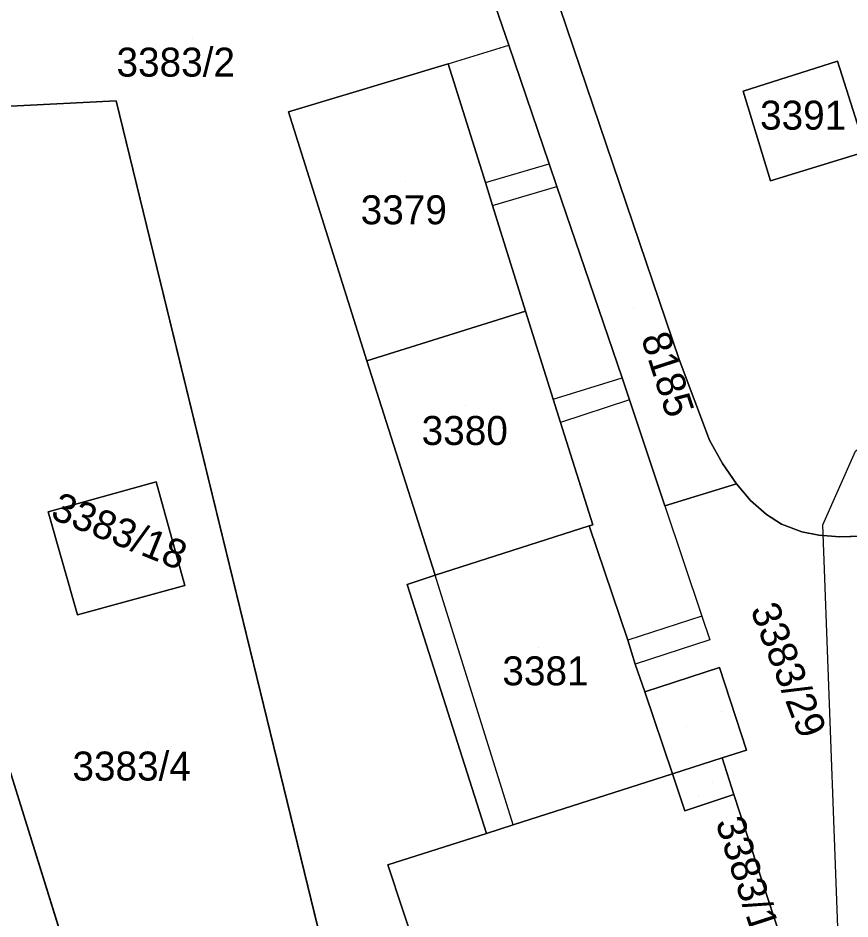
# Model space of a CAD drawing. Extents: x -264070 to -262271, y -1238894 to -1238141.
# Drawn here: x -262723.1 to -262665.6, y -1238542.9 to -1238480.7 of the extents above; entities that cross this region are included whole.
import ezdxf

# ---------------------------------------------------------------- set-up
doc = ezdxf.new("R2010")
doc.units = 0
for name, color, linetype in [('body_kn', 7, 'Continuous'), ('kladpar_druhypozemkov', 7, 'Continuous'), ('kladpar_hranice', 7, 'Continuous'), ('kladpar_parcelnecisla', 7, 'Continuous'), ('kladpar_plochy', 7, 'Continuous'), ('kladpar_sipky', 7, 'Continuous'), ('tarchy_linie', 7, 'Continuous'), ('zappar_hrandruhpozemk', 7, 'Continuous')]:
    doc.layers.add(name, color=color, linetype=linetype)

msp = doc.modelspace()

# ---------------------------------------------------------------- linework, layer by layer
at = {"layer": 'body_kn'}
for p, q in [((-262689.19, -1238482.63), (-262689.19, -1238482.63)), ((-262666.48, -1238483.73), (-262666.48, -1238483.73)), ((-262666.48, -1238483.73), (-262666.48, -1238483.73)), ((-262693.38, -1238483.9), (-262693.38, -1238483.9)), ((-262693.38, -1238483.9), (-262693.38, -1238483.9)), ((-262687.99, -1238486.14), (-262687.99, -1238486.14)), ((-262673.01, -1238485.79), (-262673.01, -1238485.79)), ((-262716.29, -1238486.45), (-262716.29, -1238486.45)), ((-262716.29, -1238486.45), (-262716.29, -1238486.45)), ((-262704.4, -1238487.23), (-262704.4, -1238487.23)), ((-262686.4, -1238490.8), (-262686.4, -1238490.8)), ((-262690.8, -1238492.1), (-262690.8, -1238492.1)), ((-262690.8, -1238492.1), (-262690.8, -1238492.1)), ((-262685.87, -1238492.37), (-262685.87, -1238492.37)), ((-262671.12, -1238491.99), (-262671.12, -1238491.99)), ((-262690.31, -1238493.68), (-262690.31, -1238493.68)), ((-262690.31, -1238493.68), (-262690.31, -1238493.68)), ((-262688.02, -1238500.97), (-262688.02, -1238500.97)), ((-262688.02, -1238500.97), (-262688.02, -1238500.97)), ((-262677.42, -1238504.32), (-262677.42, -1238504.32)), ((-262677.42, -1238504.32), (-262677.42, -1238504.32)), ((-262698.98, -1238504.41), (-262698.98, -1238504.41)), ((-262681.36, -1238505.58), (-262681.36, -1238505.58)), ((-262686.11, -1238507.05), (-262686.11, -1238507.05)), ((-262686.11, -1238507.05), (-262686.11, -1238507.05)), ((-262680.86, -1238507.1), (-262680.86, -1238507.1)), ((-262680.86, -1238507.1), (-262680.86, -1238507.1)), ((-262685.61, -1238508.65), (-262685.61, -1238508.65)), ((-262675.32, -1238509.87), (-262675.32, -1238509.87)), ((-262674.44, -1238511.49), (-262674.44, -1238511.49)), ((-262713.52, -1238512.75), (-262713.52, -1238512.75)), ((-262713.52, -1238512.75), (-262713.52, -1238512.75)), ((-262673.46, -1238512.89), (-262673.46, -1238512.89)), ((-262672.5, -1238514.05), (-262672.5, -1238514.05)), ((-262720.99, -1238514.82), (-262720.99, -1238514.82)), ((-262678.41, -1238514.42), (-262678.41, -1238514.42)), ((-262678.41, -1238514.42), (-262678.41, -1238514.42)), ((-262671.4, -1238515.02), (-262671.4, -1238515.02)), ((-262683.64, -1238515.8), (-262683.64, -1238515.8)), ((-262683.64, -1238515.8), (-262683.64, -1238515.8)), ((-262683.39, -1238515.72), (-262683.39, -1238515.72)), ((-262670.35, -1238515.68), (-262670.35, -1238515.68)), ((-262667.51, -1238515.73), (-262667.51, -1238515.73)), ((-262668.96, -1238516.2), (-262668.96, -1238516.2)), ((-262667.77, -1238516.44), (-262667.77, -1238516.44)), ((-262666.33, -1238516.54), (-262666.33, -1238516.54)), ((-262694.26, -1238519.19), (-262694.26, -1238519.19)), ((-262696.19, -1238519.84), (-262696.19, -1238519.84)), ((-262711.54, -1238519.9), (-262711.54, -1238519.9)), ((-262718.96, -1238521.94), (-262718.96, -1238521.94)), ((-262675.85, -1238522.02), (-262675.85, -1238522.02)), ((-262675.85, -1238522.02), (-262675.85, -1238522.02)), ((-262680.96, -1238523.68), (-262680.96, -1238523.68)), ((-262675.31, -1238523.67), (-262675.31, -1238523.67)), ((-262680.46, -1238525.33), (-262680.46, -1238525.33)), ((-262674.64, -1238525.56), (-262674.64, -1238525.56)), ((-262674.64, -1238525.56), (-262674.64, -1238525.56)), ((-262679.8, -1238527.25), (-262679.8, -1238527.25)), ((-262672.77, -1238531.27), (-262672.77, -1238531.27)), ((-262674.46, -1238531.81), (-262674.46, -1238531.81)), ((-262674.46, -1238531.81), (-262674.46, -1238531.81)), ((-262677.87, -1238532.9), (-262677.87, -1238532.9)), ((-262673.64, -1238534.33), (-262673.64, -1238534.33)), ((-262677.02, -1238535.47), (-262677.02, -1238535.47)), ((-262688.88, -1238536.42), (-262688.88, -1238536.42)), ((-262688.88, -1238536.42), (-262688.88, -1238536.42)), ((-262690.73, -1238537.03), (-262690.73, -1238537.03)), ((-262697.53, -1238539.19), (-262697.53, -1238539.19)), ((-262696.5, -1238542.32), (-262696.5, -1238542.32))]:
    msp.add_line(p, q, dxfattribs=at)
at = {"layer": 'kladpar_druhypozemkov'}
for p, q in [((-262710.99, -1238482.19), (-262710.99, -1238482.19)), ((-262669.13, -1238486.45), (-262669.13, -1238486.45)), ((-262696.34, -1238492.02), (-262696.34, -1238492.02)), ((-262680.59, -1238500.77), (-262680.59, -1238500.77)), ((-262692.2, -1238507.46), (-262692.2, -1238507.46)), ((-262715.22, -1238515.27), (-262715.22, -1238515.27)), ((-262687.1, -1238524.16), (-262687.1, -1238524.16)), ((-262676.94, -1238529.65), (-262676.94, -1238529.65)), ((-262714.12, -1238530.77), (-262714.12, -1238530.77)), ((-262676.1, -1238534.42), (-262676.1, -1238534.42))]:
    msp.add_line(p, q, dxfattribs=at)
at = {"layer": 'kladpar_hranice'}
msp.add_line((-262724.95, -1238486.89), (-262716.29, -1238486.45), dxfattribs=at)
for points in [[(-262677.42, -1238504.32), (-262675.32, -1238509.87), (-262674.44, -1238511.49), (-262673.46, -1238512.89), (-262678.41, -1238514.42), (-262680.86, -1238507.1), (-262681.36, -1238505.58), (-262685.87, -1238492.37), (-262686.4, -1238490.8), (-262687.99, -1238486.14), (-262689.19, -1238482.63), (-262690.11, -1238479.96), (-262685.67, -1238480.03), (-262677.42, -1238504.32)], [(-262690.11, -1238479.96), (-262689.19, -1238482.63), (-262687.99, -1238486.14), (-262686.4, -1238490.8), (-262685.87, -1238492.37), (-262681.36, -1238505.58), (-262680.86, -1238507.1), (-262678.41, -1238514.42), (-262673.46, -1238512.89), (-262672.5, -1238514.05), (-262671.4, -1238515.02), (-262670.35, -1238515.68), (-262668.96, -1238516.2), (-262667.77, -1238516.44), (-262666.33, -1238516.54), (-262663.96, -1238516.48), (-262663.72, -1238522.43), (-262658.07, -1238520.67), (-262656.66, -1238520.24), (-262639.74, -1238514.92), (-262638.44, -1238514.48), (-262621.41, -1238509.21)], [(-262535.36, -1238480.96), (-262546.38, -1238480.81), (-262552.81, -1238481.59), (-262558.54, -1238483.54), (-262563.1, -1238484.9), (-262570.46, -1238487.18), (-262572.4, -1238487.78), (-262589.08, -1238492.95), (-262591.13, -1238493.59), (-262607.7, -1238498.73), (-262609.13, -1238499.17), (-262617.18, -1238501.67), (-262663.96, -1238516.48), (-262666.33, -1238516.54), (-262667.77, -1238516.44), (-262668.96, -1238516.2), (-262670.35, -1238515.68), (-262671.4, -1238515.02), (-262672.5, -1238514.05), (-262673.46, -1238512.89), (-262674.44, -1238511.49), (-262675.32, -1238509.87), (-262677.42, -1238504.32), (-262685.67, -1238480.03)], [(-262671.12, -1238491.99), (-262664.52, -1238489.96), (-262666.48, -1238483.73), (-262673.01, -1238485.79), (-262671.12, -1238491.99)], [(-262666.48, -1238483.73), (-262664.52, -1238489.96), (-262671.12, -1238491.99), (-262673.01, -1238485.79), (-262666.48, -1238483.73)], [(-262693.38, -1238483.9), (-262690.8, -1238492.1), (-262690.31, -1238493.68), (-262688.02, -1238500.97), (-262698.98, -1238504.41), (-262704.4, -1238487.23), (-262693.38, -1238483.9)], [(-262668.51, -1238550.03), (-262673.64, -1238534.33), (-262674.46, -1238531.81), (-262672.77, -1238531.27), (-262674.64, -1238525.56), (-262679.8, -1238527.25), (-262680.46, -1238525.33), (-262680.96, -1238523.68), (-262683.64, -1238515.8), (-262683.39, -1238515.72), (-262685.61, -1238508.65), (-262686.11, -1238507.05), (-262688.02, -1238500.97), (-262690.31, -1238493.68), (-262690.8, -1238492.1), (-262693.38, -1238483.9), (-262704.4, -1238487.23), (-262698.98, -1238504.41), (-262694.26, -1238519.19), (-262696.19, -1238519.84), (-262690.73, -1238537.03), (-262697.53, -1238539.19), (-262696.5, -1238542.32), (-262691.47, -1238557.53)], [(-262716.29, -1238486.45), (-262699.75, -1238554.24), (-262695.25, -1238572.71), (-262698.48, -1238574.68), (-262701.48, -1238573.5), (-262703.47, -1238572.14), (-262704.97, -1238570.14), (-262705.65, -1238568.75), (-262707.39, -1238563.2), (-262712.33, -1238564.89), (-262713.33, -1238565.23), (-262714.19, -1238562.73), (-262714.62, -1238561.6), (-262726.98, -1238521.95), (-262753.63, -1238527.72), (-262754.29, -1238512.3), (-262789.93, -1238513.46), (-262790.72, -1238510.89), (-262738.27, -1238508.71), (-262738.4, -1238505.46), (-262723.93, -1238504.93), (-262724.99, -1238486.89), (-262724.95, -1238486.89)], [(-262593.93, -1238543.07), (-262654.19, -1238562.83), (-262658.28, -1238564.19), (-262694.48, -1238576.11), (-262698.48, -1238574.68), (-262695.25, -1238572.71), (-262699.75, -1238554.24), (-262716.29, -1238486.45), (-262724.95, -1238486.89)], [(-262688.02, -1238500.97), (-262686.11, -1238507.05), (-262685.61, -1238508.65), (-262683.39, -1238515.72), (-262683.64, -1238515.8), (-262694.26, -1238519.19), (-262698.98, -1238504.41), (-262688.02, -1238500.97)], [(-262789.33, -1238514.68), (-262789.93, -1238513.46), (-262754.29, -1238512.3), (-262753.63, -1238527.72), (-262726.98, -1238521.95), (-262714.62, -1238561.6), (-262714.19, -1238562.73), (-262735.62, -1238569.81), (-262736.06, -1238568.51), (-262736.87, -1238566.23), (-262763.5, -1238574.85), (-262762.45, -1238577.87), (-262761.4, -1238580.84), (-262768.04, -1238583.09), (-262769, -1238579.99), (-262769.95, -1238576.95), (-262774.47, -1238562.46), (-262781.41, -1238540.21), (-262789.33, -1238514.68)], [(-262713.52, -1238512.75), (-262711.54, -1238519.9), (-262718.96, -1238521.94), (-262720.99, -1238514.82), (-262713.52, -1238512.75)], [(-262711.54, -1238519.9), (-262713.52, -1238512.75), (-262720.99, -1238514.82), (-262718.96, -1238521.94), (-262711.54, -1238519.9)], [(-262683.64, -1238515.8), (-262680.96, -1238523.68), (-262680.46, -1238525.33), (-262679.8, -1238527.25), (-262677.87, -1238532.9), (-262688.88, -1238536.42), (-262690.73, -1238537.03), (-262696.19, -1238519.84), (-262694.26, -1238519.19), (-262683.64, -1238515.8)], [(-262674.64, -1238525.56), (-262672.77, -1238531.27), (-262674.46, -1238531.81), (-262677.87, -1238532.9), (-262679.8, -1238527.25), (-262674.64, -1238525.56)], [(-262674.46, -1238531.81), (-262673.64, -1238534.33), (-262677.02, -1238535.47), (-262677.87, -1238532.9), (-262674.46, -1238531.81)], [(-262688.88, -1238536.42), (-262677.87, -1238532.9), (-262677.02, -1238535.47), (-262673.64, -1238534.33), (-262668.51, -1238550.03), (-262674.21, -1238551.89), (-262691.47, -1238557.53), (-262696.5, -1238542.32), (-262697.53, -1238539.19), (-262690.73, -1238537.03), (-262688.88, -1238536.42)]]:
    msp.add_lwpolyline(points, dxfattribs=at)
at = {"layer": 'kladpar_plochy'}
for p, q in [((-262690.11, -1238479.96), (-262689.19, -1238482.63)), ((-262677.42, -1238504.32), (-262685.67, -1238480.03)), ((-262689.19, -1238482.63), (-262687.99, -1238486.14)), ((-262666.48, -1238483.73), (-262673.01, -1238485.79)), ((-262664.52, -1238489.96), (-262666.48, -1238483.73)), ((-262693.38, -1238483.9), (-262704.4, -1238487.23)), ((-262690.8, -1238492.1), (-262693.38, -1238483.9)), ((-262687.99, -1238486.14), (-262686.4, -1238490.8)), ((-262673.01, -1238485.79), (-262671.12, -1238491.99)), ((-262724.95, -1238486.89), (-262716.29, -1238486.45)), ((-262716.29, -1238486.45), (-262724.95, -1238486.89)), ((-262716.29, -1238486.45), (-262699.75, -1238554.24)), ((-262699.75, -1238554.24), (-262716.29, -1238486.45)), ((-262704.4, -1238487.23), (-262698.98, -1238504.41)), ((-262671.12, -1238491.99), (-262664.52, -1238489.96)), ((-262686.4, -1238490.8), (-262685.87, -1238492.37)), ((-262690.31, -1238493.68), (-262690.8, -1238492.1)), ((-262685.87, -1238492.37), (-262681.36, -1238505.58)), ((-262688.02, -1238500.97), (-262690.31, -1238493.68)), ((-262686.11, -1238507.05), (-262688.02, -1238500.97)), ((-262675.32, -1238509.87), (-262677.42, -1238504.32)), ((-262698.98, -1238504.41), (-262694.26, -1238519.19)), ((-262681.36, -1238505.58), (-262680.86, -1238507.1)), ((-262685.61, -1238508.65), (-262686.11, -1238507.05)), ((-262680.86, -1238507.1), (-262678.41, -1238514.42)), ((-262683.39, -1238515.72), (-262685.61, -1238508.65)), ((-262674.44, -1238511.49), (-262675.32, -1238509.87)), ((-262673.46, -1238512.89), (-262674.44, -1238511.49)), ((-262713.52, -1238512.75), (-262720.99, -1238514.82)), ((-262711.54, -1238519.9), (-262713.52, -1238512.75)), ((-262678.41, -1238514.42), (-262673.46, -1238512.89)), ((-262672.5, -1238514.05), (-262673.46, -1238512.89)), ((-262673.46, -1238512.89), (-262672.5, -1238514.05)), ((-262671.4, -1238515.02), (-262672.5, -1238514.05)), ((-262672.5, -1238514.05), (-262671.4, -1238515.02)), ((-262720.99, -1238514.82), (-262718.96, -1238521.94)), ((-262670.35, -1238515.68), (-262671.4, -1238515.02)), ((-262671.4, -1238515.02), (-262670.35, -1238515.68)), ((-262683.64, -1238515.8), (-262683.39, -1238515.72)), ((-262680.96, -1238523.68), (-262683.64, -1238515.8)), ((-262668.96, -1238516.2), (-262670.35, -1238515.68)), ((-262670.35, -1238515.68), (-262668.96, -1238516.2)), ((-262667.77, -1238516.44), (-262668.96, -1238516.2)), ((-262668.96, -1238516.2), (-262667.77, -1238516.44)), ((-262666.33, -1238516.54), (-262667.77, -1238516.44)), ((-262667.77, -1238516.44), (-262666.33, -1238516.54)), ((-262663.96, -1238516.48), (-262666.33, -1238516.54)), ((-262666.33, -1238516.54), (-262663.96, -1238516.48)), ((-262694.26, -1238519.19), (-262696.19, -1238519.84)), ((-262696.19, -1238519.84), (-262690.73, -1238537.03)), ((-262718.96, -1238521.94), (-262711.54, -1238519.9)), ((-262714.62, -1238561.6), (-262726.98, -1238521.95)), ((-262680.46, -1238525.33), (-262680.96, -1238523.68)), ((-262679.8, -1238527.25), (-262680.46, -1238525.33)), ((-262674.64, -1238525.56), (-262679.8, -1238527.25)), ((-262672.77, -1238531.27), (-262674.64, -1238525.56)), ((-262674.46, -1238531.81), (-262672.77, -1238531.27)), ((-262673.64, -1238534.33), (-262674.46, -1238531.81)), ((-262668.51, -1238550.03), (-262673.64, -1238534.33)), ((-262690.73, -1238537.03), (-262697.53, -1238539.19)), ((-262697.53, -1238539.19), (-262696.5, -1238542.32)), ((-262696.5, -1238542.32), (-262691.47, -1238557.53))]:
    msp.add_line(p, q, dxfattribs=at)
for points in [[(-262677.42, -1238504.32), (-262675.32, -1238509.87), (-262674.44, -1238511.49), (-262673.46, -1238512.89), (-262678.41, -1238514.42), (-262680.86, -1238507.1), (-262681.36, -1238505.58), (-262685.87, -1238492.37), (-262686.4, -1238490.8), (-262687.99, -1238486.14), (-262689.19, -1238482.63), (-262690.11, -1238479.96), (-262685.67, -1238480.03)], [(-262666.48, -1238483.73), (-262664.52, -1238489.96), (-262671.12, -1238491.99), (-262673.01, -1238485.79)], [(-262693.38, -1238483.9), (-262690.8, -1238492.1), (-262690.31, -1238493.68), (-262688.02, -1238500.97), (-262698.98, -1238504.41), (-262704.4, -1238487.23)], [(-262688.02, -1238500.97), (-262686.11, -1238507.05), (-262685.61, -1238508.65), (-262683.39, -1238515.72), (-262683.64, -1238515.8), (-262694.26, -1238519.19), (-262698.98, -1238504.41)], [(-262789.33, -1238514.68), (-262789.93, -1238513.46), (-262754.29, -1238512.3), (-262753.63, -1238527.72), (-262726.98, -1238521.95), (-262714.62, -1238561.6), (-262714.19, -1238562.73), (-262735.62, -1238569.81), (-262736.06, -1238568.51), (-262736.87, -1238566.23), (-262763.5, -1238574.85), (-262762.45, -1238577.87), (-262761.4, -1238580.84), (-262768.04, -1238583.09), (-262769, -1238579.99), (-262769.95, -1238576.95), (-262774.47, -1238562.46), (-262781.41, -1238540.21)], [(-262713.52, -1238512.75), (-262711.54, -1238519.9), (-262718.96, -1238521.94), (-262720.99, -1238514.82)], [(-262683.64, -1238515.8), (-262680.96, -1238523.68), (-262680.46, -1238525.33), (-262679.8, -1238527.25), (-262677.87, -1238532.9), (-262688.88, -1238536.42), (-262690.73, -1238537.03), (-262696.19, -1238519.84), (-262694.26, -1238519.19)], [(-262674.64, -1238525.56), (-262672.77, -1238531.27), (-262674.46, -1238531.81), (-262677.87, -1238532.9), (-262679.8, -1238527.25)], [(-262674.46, -1238531.81), (-262673.64, -1238534.33), (-262677.02, -1238535.47), (-262677.87, -1238532.9)], [(-262688.88, -1238536.42), (-262677.87, -1238532.9), (-262677.02, -1238535.47), (-262673.64, -1238534.33), (-262668.51, -1238550.03), (-262674.21, -1238551.89), (-262691.47, -1238557.53), (-262696.5, -1238542.32), (-262697.53, -1238539.19), (-262690.73, -1238537.03)]]:
    msp.add_lwpolyline(points, close=True, dxfattribs=at)
at = {"layer": 'kladpar_sipky'}
for p, q in [((-262674.53, -1238528.63), (-262674.53, -1238528.63)), ((-262675.13, -1238533.51), (-262675.13, -1238533.51))]:
    msp.add_line(p, q, dxfattribs=at)
at = {"layer": 'tarchy_linie'}
msp.add_lwpolyline([(-262699.75, -1238554.24), (-262696.06, -1238553.14), (-262693.84, -1238560.45), (-262667.82, -1238552.58), (-262666.18, -1238550.93), (-262667.51, -1238515.73), (-262665.24, -1238510.63), (-262663.24, -1238508.94), (-262652.43, -1238505.23), (-262633.36, -1238500.19), (-262623.25, -1238500.93), (-262617.52, -1238500.53), (-262589.6, -1238490.96), (-262553.68, -1238479.66), (-262547.57, -1238478.55), (-262536.82, -1238478.35), (-262535.47, -1238489.03), (-262519.34, -1238489.42)], dxfattribs=at)
at = {"layer": 'zappar_hrandruhpozemk'}
for p, q in [((-262693.38, -1238483.9), (-262689.19, -1238482.63)), ((-262690.8, -1238492.1), (-262686.4, -1238490.8)), ((-262690.31, -1238493.68), (-262685.87, -1238492.37)), ((-262686.11, -1238507.05), (-262681.36, -1238505.58)), ((-262680.86, -1238507.1), (-262685.61, -1238508.65)), ((-262688.88, -1238536.42), (-262694.26, -1238519.19)), ((-262675.85, -1238522.02), (-262680.96, -1238523.68)), ((-262675.31, -1238523.67), (-262680.46, -1238525.33))]:
    msp.add_line(p, q, dxfattribs=at)
msp.add_lwpolyline([(-262678.41, -1238514.42), (-262675.85, -1238522.02), (-262675.31, -1238523.67)], dxfattribs=at)

# ---------------------------------------------------------------- texts
at = {"layer": 'kladpar_parcelnecisla'}
for s, p in [('3383/2', (-262716.265, -1238484.79)), ('3391', (-262671.835, -1238488.45)), ('3379', (-262699.407, -1238494.98)), ('3380', (-262695.198, -1238510.21)), ('3381', (-262689.627, -1238526.8)), ('3383/4', (-262719.309, -1238533.37))]:
    msp.add_text(s, height=2, dxfattribs=at).set_placement(p)
for s, rotation, p in [('8185', 288, (-262680.072, -1238502.798)), ('3383/18', 338, (-262720.9, -1238515.254)), ('3383/29', 291, (-262672.525, -1238521.566)), ('3383/16', 288, (-262674.928, -1238536.243))]:
    msp.add_text(s, height=2, rotation=rotation, dxfattribs=at).set_placement(p)

doc.saveas('drawing.dxf')
